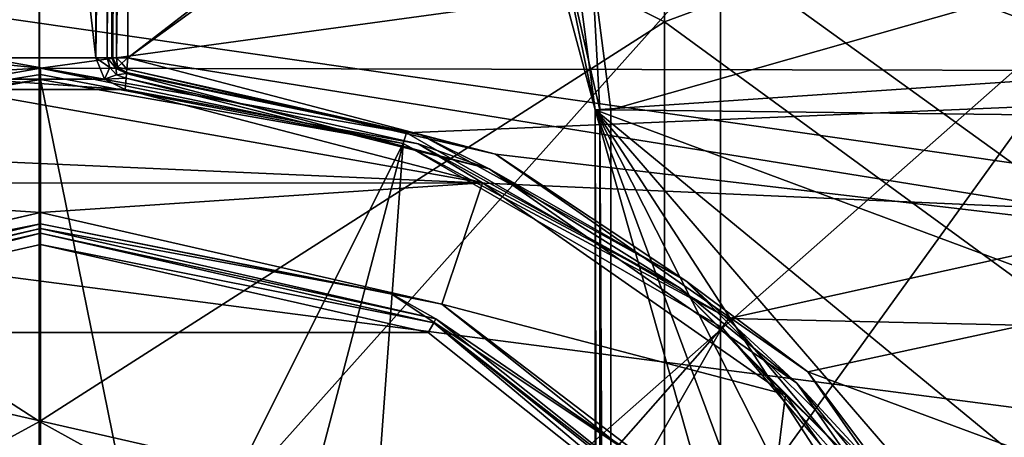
# Model space of a CAD drawing. Extents: x -252 to 252, y -10 to 1339.
# Tile 577 of 656: x -110.13 to -103.92, y 1261.93 to 1264.57. Entities that reach past the tile are written whole.
import ezdxf

# ---------------------------------------------------------------- set-up
doc = ezdxf.new("R2010")
doc.units = 0
doc.header["$LTSCALE"] = 52.148148
for name, color, linetype in [('172', 7, 'CONTINUOUS'), ('175', 7, 'CONTINUOUS'), ('1904', 7, 'CONTINUOUS'), ('1916', 7, 'CONTINUOUS'), ('1917', 7, 'CONTINUOUS'), ('2777', 7, 'CONTINUOUS'), ('2778', 7, 'CONTINUOUS'), ('2783', 7, 'CONTINUOUS'), ('3860', 7, 'CONTINUOUS'), ('3866', 7, 'CONTINUOUS'), ('3871', 7, 'CONTINUOUS'), ('3873', 7, 'CONTINUOUS'), ('3898', 7, 'CONTINUOUS'), ('3899', 7, 'CONTINUOUS'), ('570', 7, 'CONTINUOUS'), ('574', 7, 'CONTINUOUS'), ('596', 7, 'CONTINUOUS'), ('597', 7, 'CONTINUOUS'), ('598', 7, 'CONTINUOUS'), ('600', 7, 'CONTINUOUS'), ('643', 7, 'CONTINUOUS'), ('650', 7, 'CONTINUOUS'), ('660', 7, 'CONTINUOUS'), ('661', 7, 'CONTINUOUS'), ('662', 7, 'CONTINUOUS'), ('685', 7, 'CONTINUOUS'), ('686', 7, 'CONTINUOUS'), ('687', 7, 'CONTINUOUS'), ('751', 7, 'CONTINUOUS'), ('752', 7, 'CONTINUOUS'), ('753', 7, 'CONTINUOUS'), ('754', 7, 'CONTINUOUS')]:
    doc.layers.add(name, color=color, linetype=linetype)

msp = doc.modelspace()

# ---------------------------------------------------------------- linework, layer by layer
at = {"layer": '172', "color": 7, "linetype": 'CONTINUOUS'}
for points in [[(-101.537, 1266.4324, 15.7058), (-105.7088, 1264.9937, 17.0673), (-101.537, 1261.9824, 16.3192), (-101.537, 1266.4324, 15.7058)], [(-110.0084, 1260.1796, 17.9291), (-110.0084, 1265.5089, 17.3627), (-114.3079, 1264.9912, 17.0647), (-110.0084, 1260.1796, 17.9291)], [(-110.0084, 1260.1796, 17.9291), (-105.7088, 1264.9937, 17.0673), (-110.0084, 1265.5089, 17.3627), (-110.0084, 1260.1796, 17.9291)], [(-114.3079, 1260.0066, 17.5635), (-110.0084, 1260.1796, 17.9291), (-114.3079, 1264.9912, 17.0647), (-114.3079, 1260.0066, 17.5635)], [(-105.7088, 1260.0064, 17.5664), (-105.7088, 1264.9937, 17.0673), (-110.0084, 1260.1796, 17.9291), (-105.7088, 1260.0064, 17.5664)], [(-105.7088, 1264.9937, 17.0673), (-105.7088, 1260.0064, 17.5664), (-101.537, 1261.9824, 16.3192), (-105.7088, 1264.9937, 17.0673)], [(-101.537, 1261.9824, 16.3192), (-105.7088, 1260.0064, 17.5664), (-101.537, 1257.4951, 16.524), (-101.537, 1261.9824, 16.3192)]]:
    msp.add_3dface(points, dxfattribs=at)
at = {"layer": '175', "color": 7, "linetype": 'CONTINUOUS'}
for points in [[(-106.0631, 1269.195, 15.2682), (-106.0631, 1264.5548, 16.1677), (-110.0075, 1266.5253, 16.1727), (-106.0631, 1269.195, 15.2682)], [(-106.0631, 1264.5548, 16.1677), (-106.0631, 1269.195, 15.2682), (-102.2257, 1265.9714, 14.958), (-106.0631, 1264.5548, 16.1677)], [(-110.0075, 1266.5253, 16.1727), (-110.0075, 1262.0316, 16.7927), (-113.9518, 1264.579, 16.1617), (-110.0075, 1266.5253, 16.1727)], [(-110.0075, 1266.5253, 16.1727), (-106.0631, 1264.5548, 16.1677), (-110.0075, 1262.0316, 16.7927), (-110.0075, 1266.5253, 16.1727)], [(-102.2257, 1261.7514, 15.5187), (-106.0631, 1264.5548, 16.1677), (-102.2257, 1265.9714, 14.958), (-102.2257, 1261.7514, 15.5187)], [(-113.9518, 1264.579, 16.1617), (-110.0075, 1262.0316, 16.7927), (-113.9518, 1259.8751, 16.6152), (-113.9518, 1264.579, 16.1617)], [(-106.0631, 1264.5548, 16.1677), (-106.0631, 1259.8498, 16.6189), (-110.0075, 1262.0316, 16.7927), (-106.0631, 1264.5548, 16.1677)], [(-106.0631, 1259.8498, 16.6189), (-106.0631, 1264.5548, 16.1677), (-102.2257, 1261.7514, 15.5187), (-106.0631, 1259.8498, 16.6189)], [(-110.0075, 1262.0316, 16.7927), (-110.0075, 1257.5, 17), (-113.9518, 1259.8751, 16.6152), (-110.0075, 1262.0316, 16.7927)], [(-110.0075, 1262.0316, 16.7927), (-106.0631, 1259.8498, 16.6189), (-110.0075, 1257.5, 17), (-110.0075, 1262.0316, 16.7927)]]:
    msp.add_3dface(points, dxfattribs=at)
at = {"layer": '1904', "color": 7, "linetype": 'CONTINUOUS'}
for points in [[(-106.4, 1264, -64.5), (-100.788, 1265.5971, -64.5), (-106.5212, 1264.9255, -64.5), (-106.4, 1264, -64.5)], [(-100.2346, 1263.9247, -64.5), (-100.788, 1265.5971, -64.5), (-106.4, 1264, -64.5), (-100.2346, 1263.9247, -64.5)], [(-106.4, 1251, -64.5), (-100.2346, 1263.9247, -64.5), (-106.4, 1264, -64.5), (-106.4, 1251, -64.5)], [(-99.7425, 1261.8805, -64.5), (-100.2346, 1263.9247, -64.5), (-106.4, 1251, -64.5), (-99.7425, 1261.8805, -64.5)]]:
    msp.add_3dface(points, dxfattribs=at)
at = {"layer": '1916', "color": 7, "linetype": 'CONTINUOUS'}
for points in [[(-106.6193, 1264.9059, -64.6), (-106.9689, 1265.75, -64.6), (-106.5, 1264, -68.3), (-106.6193, 1264.9059, -64.6)], [(-106.5, 1264, -68.3), (-106.9689, 1265.75, -64.6), (-106.9688, 1265.7495, -68.3), (-106.5, 1264, -68.3)], [(-106.5, 1264, -64.6), (-106.6193, 1264.9059, -64.6), (-106.5, 1264, -68.3), (-106.5, 1264, -64.6)]]:
    msp.add_3dface(points, dxfattribs=at)
at = {"layer": '1917', "color": 7, "linetype": 'CONTINUOUS'}
for points in [[(-106.5, 1264, -64.6), (-106.5, 1264, -68.3), (-106.5, 1251, -68.3), (-106.5, 1264, -64.6)], [(-106.5, 1251, -64.6), (-106.5, 1264, -64.6), (-106.5, 1251, -68.3), (-106.5, 1251, -64.6)]]:
    msp.add_3dface(points, dxfattribs=at)
at = {"layer": '2777', "color": 7, "linetype": 'CONTINUOUS'}
for points in [[(-106.5, 1264, -64.6), (-106.4707, 1251, -64.5293), (-106.4707, 1264, -64.5293), (-106.5, 1264, -64.6)], [(-106.5, 1264, -64.6), (-106.5, 1251, -64.6), (-106.4707, 1251, -64.5293), (-106.5, 1264, -64.6)], [(-106.4707, 1251, -64.5293), (-106.4, 1251, -64.5), (-106.4707, 1264, -64.5293), (-106.4707, 1251, -64.5293)], [(-106.4, 1251, -64.5), (-106.4, 1264, -64.5), (-106.4707, 1264, -64.5293), (-106.4, 1251, -64.5)]]:
    msp.add_3dface(points, dxfattribs=at)
at = {"layer": '2778', "color": 7, "linetype": 'CONTINUOUS'}
for points in [[(-106.5, 1264, -64.6), (-106.4707, 1264, -64.5293), (-106.8202, 1265.5313, -64.5293), (-106.5, 1264, -64.6)], [(-106.6193, 1264.9059, -64.6), (-106.5, 1264, -64.6), (-106.8202, 1265.5313, -64.5293), (-106.6193, 1264.9059, -64.6)], [(-106.4707, 1264, -64.5293), (-106.5212, 1264.9255, -64.5), (-106.8202, 1265.5313, -64.5293), (-106.4707, 1264, -64.5293)], [(-106.4, 1264, -64.5), (-106.5212, 1264.9255, -64.5), (-106.4707, 1264, -64.5293), (-106.4, 1264, -64.5)]]:
    msp.add_3dface(points, dxfattribs=at)
at = {"layer": '2783', "color": 7, "linetype": 'CONTINUOUS'}
for points in [[(-106.5, 1264, -68.3), (-106.9688, 1265.7495, -68.3), (-102.9176, 1264.2403, -68.3), (-106.5, 1264, -68.3)], [(-102.9176, 1264.2403, -68.3), (-106.9688, 1265.7495, -68.3), (-103.3772, 1265.6965, -68.3), (-102.9176, 1264.2403, -68.3)], [(-102.5125, 1262.5161, -68.3), (-106.5, 1264, -68.3), (-102.9176, 1264.2403, -68.3), (-102.5125, 1262.5161, -68.3)], [(-106.5, 1251, -68.3), (-106.5, 1264, -68.3), (-102.8421, 1251.0399, -68.3), (-106.5, 1251, -68.3)], [(-102.8421, 1251.0399, -68.3), (-106.5, 1264, -68.3), (-102.4187, 1252.992, -68.3), (-102.8421, 1251.0399, -68.3)], [(-102.1989, 1260.4565, -68.3), (-106.5, 1264, -68.3), (-102.5125, 1262.5161, -68.3), (-102.1989, 1260.4565, -68.3)], [(-102.0709, 1258.8568, -68.3), (-106.5, 1264, -68.3), (-102.1989, 1260.4565, -68.3), (-102.0709, 1258.8568, -68.3)], [(-102.0401, 1257.1138, -68.3), (-106.5, 1264, -68.3), (-102.0709, 1258.8568, -68.3), (-102.0401, 1257.1138, -68.3)], [(-102.1219, 1255.3588, -68.3), (-106.5, 1264, -68.3), (-102.0401, 1257.1138, -68.3), (-102.1219, 1255.3588, -68.3)], [(-102.4187, 1252.992, -68.3), (-106.5, 1264, -68.3), (-102.1219, 1255.3588, -68.3), (-102.4187, 1252.992, -68.3)]]:
    msp.add_3dface(points, dxfattribs=at)
at = {"layer": '3860', "color": 7, "linetype": 'CONTINUOUS'}
for points in [[(-99.078, 1265.7558, 13.5), (-121.0442, 1265.3872, 13.5), (-110, 1264.2614, 13.5), (-99.078, 1265.7558, 13.5)], [(-98.6172, 1264.2369, 13.5), (-99.078, 1265.7558, 13.5), (-110, 1264.2614, 13.5), (-98.6172, 1264.2369, 13.5)], [(-121.0442, 1265.3872, 13.5), (-121.5393, 1263.6172, 13.5), (-110, 1264.2614, 13.5), (-121.0442, 1265.3872, 13.5)], [(-110, 1264.2614, 13.5), (-121.5393, 1263.6172, 13.5), (-112.3099, 1263.8546, 13.5), (-110, 1264.2614, 13.5)], [(-107.6902, 1263.8546, 13.5), (-98.6172, 1264.2369, 13.5), (-110, 1264.2614, 13.5), (-107.6902, 1263.8546, 13.5)], [(-105.6558, 1262.6811, 13.5), (-98.6172, 1264.2369, 13.5), (-107.6902, 1263.8546, 13.5), (-105.6558, 1262.6811, 13.5)], [(-98.222, 1262.511, 13.5), (-98.6172, 1264.2369, 13.5), (-105.6558, 1262.6811, 13.5), (-98.222, 1262.511, 13.5)], [(-104.1453, 1260.8821, 13.5), (-98.222, 1262.511, 13.5), (-105.6558, 1262.6811, 13.5), (-104.1453, 1260.8821, 13.5)], [(-97.9197, 1260.5196, 13.5), (-98.222, 1262.511, 13.5), (-104.1453, 1260.8821, 13.5), (-97.9197, 1260.5196, 13.5)]]:
    msp.add_3dface(points, dxfattribs=at)
at = {"layer": '3866', "color": 7, "linetype": 'CONTINUOUS'}
for points in [[(-118.6636, 1264.0429, 8), (-118.0448, 1265.7034, 8), (-101.1085, 1263.2669, 8), (-118.6636, 1264.0429, 8)], [(-101.1085, 1263.2669, 8), (-118.0448, 1265.7034, 8), (-101.9637, 1265.7295, 8), (-101.1085, 1263.2669, 8)], [(-119.388, 1260.917, 8), (-118.6636, 1264.0429, 8), (-100.749, 1261.7149, 8), (-119.388, 1260.917, 8)], [(-100.749, 1261.7149, 8), (-118.6636, 1264.0429, 8), (-101.1085, 1263.2669, 8), (-100.749, 1261.7149, 8)]]:
    msp.add_3dface(points, dxfattribs=at)
at = {"layer": '3871', "color": 7, "linetype": 'CONTINUOUS'}
for points in [[(-109.2814, 1260.6483, 10.0093), (-110, 1264.1907, 13.4707), (-110, 1260.7293, 10.0093), (-109.2814, 1260.6483, 10.0093)], [(-107.7116, 1263.7872, 13.4707), (-110, 1264.1907, 13.4707), (-109.2814, 1260.6483, 10.0093), (-107.7116, 1263.7872, 13.4707)], [(-108.5989, 1260.4095, 10.0093), (-107.7116, 1263.7872, 13.4707), (-109.2814, 1260.6483, 10.0093), (-108.5989, 1260.4095, 10.0093)], [(-107.9866, 1260.0248, 10.0093), (-107.7116, 1263.7872, 13.4707), (-108.5989, 1260.4095, 10.0093), (-107.9866, 1260.0248, 10.0093)], [(-105.6993, 1262.6254, 13.4707), (-107.7116, 1263.7872, 13.4707), (-107.9866, 1260.0248, 10.0093), (-105.6993, 1262.6254, 13.4707)], [(-107.4752, 1259.5134, 10.0093), (-105.6993, 1262.6254, 13.4707), (-107.9866, 1260.0248, 10.0093), (-107.4752, 1259.5134, 10.0093)], [(-104.2057, 1260.8454, 13.4707), (-105.6993, 1262.6254, 13.4707), (-107.4752, 1259.5134, 10.0093), (-104.2057, 1260.8454, 13.4707)]]:
    msp.add_3dface(points, dxfattribs=at)
at = {"layer": '3873', "color": 7, "linetype": 'CONTINUOUS'}
for points in [[(-110, 1260.7293, 10.0093), (-110, 1264.1907, 13.4707), (-112.2884, 1263.7872, 13.4707), (-110, 1260.7293, 10.0093)], [(-110, 1260.7293, 10.0093), (-112.2884, 1263.7872, 13.4707), (-110.7186, 1260.6483, 10.0093), (-110, 1260.7293, 10.0093)]]:
    msp.add_3dface(points, dxfattribs=at)
at = {"layer": '3898', "color": 7, "linetype": 'CONTINUOUS'}
for points in [[(-107.6902, 1263.8546, 13.5), (-110, 1264.2614, 13.5), (-107.7116, 1263.7872, 13.4707), (-107.6902, 1263.8546, 13.5)], [(-107.7116, 1263.7872, 13.4707), (-110, 1264.2614, 13.5), (-110, 1264.2232, 13.4924), (-107.7116, 1263.7872, 13.4707)], [(-110, 1264.1907, 13.4707), (-107.7116, 1263.7872, 13.4707), (-110, 1264.2232, 13.4924), (-110, 1264.1907, 13.4707)], [(-105.6558, 1262.6811, 13.5), (-107.6902, 1263.8546, 13.5), (-107.7116, 1263.7872, 13.4707), (-105.6558, 1262.6811, 13.5)], [(-105.6558, 1262.6811, 13.5), (-107.7116, 1263.7872, 13.4707), (-105.6993, 1262.6254, 13.4707), (-105.6558, 1262.6811, 13.5)], [(-104.1453, 1260.8821, 13.5), (-105.6558, 1262.6811, 13.5), (-105.6993, 1262.6254, 13.4707), (-104.1453, 1260.8821, 13.5)], [(-104.1453, 1260.8821, 13.5), (-105.6993, 1262.6254, 13.4707), (-104.2057, 1260.8454, 13.4707), (-104.1453, 1260.8821, 13.5)]]:
    msp.add_3dface(points, dxfattribs=at)
at = {"layer": '3899', "color": 7, "linetype": 'CONTINUOUS'}
for points in [[(-110, 1264.2614, 13.5), (-112.3099, 1263.8546, 13.5), (-110, 1264.2232, 13.4924), (-110, 1264.2614, 13.5)], [(-112.3099, 1263.8546, 13.5), (-110, 1264.1907, 13.4707), (-110, 1264.2232, 13.4924), (-112.3099, 1263.8546, 13.5)], [(-110, 1264.1907, 13.4707), (-112.3099, 1263.8546, 13.5), (-112.2884, 1263.7872, 13.4707), (-110, 1264.1907, 13.4707)]]:
    msp.add_3dface(points, dxfattribs=at)
at = {"layer": '570', "color": 7, "linetype": 'CONTINUOUS'}
for points in [[(-103.0674, 1264.9451, 0.5), (-116.9326, 1264.9451, 0.5), (-108.4539, 1260.1868, 0.5), (-103.0674, 1264.9451, 0.5)], [(-110, 1260.6, 0.5), (-116.9326, 1264.9451, 0.5), (-111.5459, 1260.1869, 0.5), (-110, 1260.6, 0.5)], [(-116.9326, 1264.9451, 0.5), (-110, 1260.6, 0.5), (-108.4539, 1260.1868, 0.5), (-116.9326, 1264.9451, 0.5)], [(-107.3163, 1259.0513, 0.5), (-103.0674, 1264.9451, 0.5), (-108.4539, 1260.1868, 0.5), (-107.3163, 1259.0513, 0.5)], [(-103.0674, 1250.0549, 0.5), (-103.0674, 1264.9451, 0.5), (-107.3163, 1259.0513, 0.5), (-103.0674, 1250.0549, 0.5)]]:
    msp.add_3dface(points, dxfattribs=at)
at = {"layer": '574', "color": 7, "linetype": 'CONTINUOUS'}
for points in [[(-109.45, 1264.3279, -11), (-109.45, 1270.4, -11), (-106.0415, 1266.9586, -11), (-109.45, 1264.3279, -11)], [(-105.9, 1266.9, -11), (-109.45, 1264.3279, -11), (-106.0415, 1266.9586, -11), (-105.9, 1266.9, -11)], [(-101.734, 1263.0844, -11), (-109.45, 1264.3279, -11), (-105.9, 1266.9, -11), (-101.734, 1263.0844, -11)], [(-103.0148, 1266.9, -11), (-101.734, 1263.0844, -11), (-105.9, 1266.9, -11), (-103.0148, 1266.9, -11)], [(-107.128, 1263.7188, -11), (-109.45, 1264.3279, -11), (-101.734, 1263.0844, -11), (-107.128, 1263.7188, -11)], [(-105.1568, 1262.3442, -11), (-107.128, 1263.7188, -11), (-101.734, 1263.0844, -11), (-105.1568, 1262.3442, -11)], [(-112.446, 1262.593, -11), (-110, 1263.15, -11), (-107.5541, 1262.593, -11), (-112.446, 1262.593, -11)], [(-101.3366, 1260.9291, -11), (-105.1568, 1262.3442, -11), (-101.734, 1263.0844, -11), (-101.3366, 1260.9291, -11)], [(-114.4152, 1261.0251, -11), (-112.446, 1262.593, -11), (-105.5848, 1261.0251, -11), (-114.4152, 1261.0251, -11)], [(-105.5848, 1261.0251, -11), (-112.446, 1262.593, -11), (-107.5541, 1262.593, -11), (-105.5848, 1261.0251, -11)], [(-103.7818, 1260.3734, -11), (-105.1568, 1262.3442, -11), (-101.3366, 1260.9291, -11), (-103.7818, 1260.3734, -11)]]:
    msp.add_3dface(points, dxfattribs=at)
at = {"layer": '596', "color": 7, "linetype": 'CONTINUOUS'}
for points in [[(-109.65, 1270.4, -15), (-109.65, 1264.3279, -15), (-110.35, 1270.4, -15), (-109.65, 1270.4, -15)], [(-110.35, 1270.4, -15), (-109.65, 1264.3279, -15), (-110.35, 1264.3279, -15), (-110.35, 1270.4, -15)], [(-110.35, 1264.3279, -15), (-109.5968, 1264.192, -15), (-110.4029, 1264.1924, -15), (-110.35, 1264.3279, -15)], [(-109.65, 1264.3279, -15), (-109.5968, 1264.192, -15), (-110.35, 1264.3279, -15), (-109.65, 1264.3279, -15)], [(-110.4029, 1264.1924, -15), (-109.4661, 1264.1285, -15), (-110.5339, 1264.1285, -15), (-110.4029, 1264.1924, -15)], [(-109.5968, 1264.192, -15), (-109.4661, 1264.1285, -15), (-110.4029, 1264.1924, -15), (-109.5968, 1264.192, -15)], [(-110.5339, 1264.1285, -15), (-107.2118, 1263.5373, -15), (-112.7882, 1263.5372, -15), (-110.5339, 1264.1285, -15)], [(-109.4661, 1264.1285, -15), (-107.2118, 1263.5373, -15), (-110.5339, 1264.1285, -15), (-109.4661, 1264.1285, -15)], [(-112.7882, 1263.5372, -15), (-107.2118, 1263.5373, -15), (-110, 1263.35, -15), (-112.7882, 1263.5372, -15)], [(-112.7882, 1263.5372, -15), (-110, 1263.35, -15), (-112.5334, 1262.7729, -15), (-112.7882, 1263.5372, -15)], [(-110, 1263.35, -15), (-107.2118, 1263.5373, -15), (-107.4667, 1262.7729, -15), (-110, 1263.35, -15)], [(-107.2118, 1263.5373, -15), (-105.2982, 1262.2027, -15), (-107.4667, 1262.7729, -15), (-107.2118, 1263.5373, -15)], [(-107.4667, 1262.7729, -15), (-105.2982, 1262.2027, -15), (-105.4282, 1261.1494, -15), (-107.4667, 1262.7729, -15)], [(-105.2982, 1262.2027, -15), (-103.9633, 1260.2894, -15), (-105.4282, 1261.1494, -15), (-105.2982, 1262.2027, -15)]]:
    msp.add_3dface(points, dxfattribs=at)
at = {"layer": '597', "color": 7, "linetype": 'CONTINUOUS'}
for points in [[(-110, 1263.25, -14.9), (-107.5052, 1262.6806, -14.9), (-110, 1263.25, -11.1), (-110, 1263.25, -14.9)], [(-110, 1263.25, -11.1), (-107.5052, 1262.6806, -14.9), (-107.5052, 1262.6806, -11.1), (-110, 1263.25, -11.1)], [(-107.5052, 1262.6806, -11.1), (-105.5045, 1261.0851, -14.9), (-105.5045, 1261.0851, -11.1), (-107.5052, 1262.6806, -11.1)], [(-107.5052, 1262.6806, -14.9), (-105.5045, 1261.0851, -14.9), (-107.5052, 1262.6806, -11.1), (-107.5052, 1262.6806, -14.9)]]:
    msp.add_3dface(points, dxfattribs=at)
at = {"layer": '598', "color": 7, "linetype": 'CONTINUOUS'}
for points in [[(-110, 1263.25, -14.9), (-110, 1263.25, -11.1), (-112.4948, 1262.6806, -11.1), (-110, 1263.25, -14.9)], [(-112.4948, 1262.6806, -14.9), (-110, 1263.25, -14.9), (-112.4948, 1262.6806, -11.1), (-112.4948, 1262.6806, -14.9)]]:
    msp.add_3dface(points, dxfattribs=at)
at = {"layer": '600', "color": 7, "linetype": 'CONTINUOUS'}
for points in [[(-109.458, 1264.2282, -14.9), (-109.458, 1264.2282, -11.1), (-107.1684, 1263.6274, -11.1), (-109.458, 1264.2282, -14.9)], [(-107.1684, 1263.6274, -14.9), (-109.458, 1264.2282, -14.9), (-107.1684, 1263.6274, -11.1), (-107.1684, 1263.6274, -14.9)], [(-105.227, 1262.273, -14.9), (-107.1684, 1263.6274, -14.9), (-105.227, 1262.273, -11.1), (-105.227, 1262.273, -14.9)], [(-105.227, 1262.273, -11.1), (-107.1684, 1263.6274, -14.9), (-107.1684, 1263.6274, -11.1), (-105.227, 1262.273, -11.1)], [(-103.8726, 1260.3316, -14.9), (-105.227, 1262.273, -14.9), (-103.8726, 1260.3316, -11.1), (-103.8726, 1260.3316, -14.9)], [(-103.8726, 1260.3316, -11.1), (-105.227, 1262.273, -14.9), (-105.227, 1262.273, -11.1), (-103.8726, 1260.3316, -11.1)]]:
    msp.add_3dface(points, dxfattribs=at)
at = {"layer": '643', "color": 7, "linetype": 'CONTINUOUS'}
for points in [[(-109.55, 1264.3279, -11.1), (-109.55, 1270.4, -14.9), (-109.55, 1270.4, -11.1), (-109.55, 1264.3279, -11.1)], [(-109.55, 1264.3279, -14.9), (-109.55, 1270.4, -14.9), (-109.55, 1264.3279, -11.1), (-109.55, 1264.3279, -14.9)]]:
    msp.add_3dface(points, dxfattribs=at)
at = {"layer": '650', "color": 7, "linetype": 'CONTINUOUS'}
for points in [[(-109.55, 1264.3279, -14.9), (-109.55, 1264.3279, -11.1), (-109.5235, 1264.2601, -11.1), (-109.55, 1264.3279, -14.9)], [(-109.5235, 1264.2601, -14.9), (-109.55, 1264.3279, -14.9), (-109.5235, 1264.2601, -11.1), (-109.5235, 1264.2601, -14.9)], [(-109.458, 1264.2282, -11.1), (-109.458, 1264.2282, -14.9), (-109.5235, 1264.2601, -14.9), (-109.458, 1264.2282, -11.1)], [(-109.458, 1264.2282, -11.1), (-109.5235, 1264.2601, -14.9), (-109.5235, 1264.2601, -11.1), (-109.458, 1264.2282, -11.1)]]:
    msp.add_3dface(points, dxfattribs=at)
at = {"layer": '660', "color": 7, "linetype": 'CONTINUOUS'}
for points in [[(-109.5793, 1264.3279, -14.9707), (-109.65, 1264.3279, -15), (-109.5793, 1270.4, -14.9707), (-109.5793, 1264.3279, -14.9707)], [(-109.65, 1264.3279, -15), (-109.65, 1270.4, -15), (-109.5793, 1270.4, -14.9707), (-109.65, 1264.3279, -15)], [(-109.55, 1270.4, -14.9), (-109.55, 1264.3279, -14.9), (-109.5793, 1264.3279, -14.9707), (-109.55, 1270.4, -14.9)], [(-109.55, 1270.4, -14.9), (-109.5793, 1264.3279, -14.9707), (-109.5793, 1270.4, -14.9707), (-109.55, 1270.4, -14.9)]]:
    msp.add_3dface(points, dxfattribs=at)
at = {"layer": '661', "color": 7, "linetype": 'CONTINUOUS'}
for points in [[(-109.65, 1264.3279, -15), (-109.5793, 1264.3279, -14.9707), (-109.5637, 1264.2663, -14.9707), (-109.65, 1264.3279, -15)], [(-109.5968, 1264.192, -15), (-109.65, 1264.3279, -15), (-109.5637, 1264.2663, -14.9707), (-109.5968, 1264.192, -15)], [(-109.55, 1264.3279, -14.9), (-109.5235, 1264.2601, -14.9), (-109.5793, 1264.3279, -14.9707), (-109.55, 1264.3279, -14.9)], [(-109.5793, 1264.3279, -14.9707), (-109.5235, 1264.2601, -14.9), (-109.5637, 1264.2663, -14.9707), (-109.5793, 1264.3279, -14.9707)], [(-109.5205, 1264.2195, -14.9707), (-109.5968, 1264.192, -15), (-109.5637, 1264.2663, -14.9707), (-109.5205, 1264.2195, -14.9707)], [(-109.4604, 1264.199, -14.9707), (-109.5968, 1264.192, -15), (-109.5205, 1264.2195, -14.9707), (-109.4604, 1264.199, -14.9707)], [(-109.5235, 1264.2601, -14.9), (-109.5205, 1264.2195, -14.9707), (-109.5637, 1264.2663, -14.9707), (-109.5235, 1264.2601, -14.9)], [(-109.5235, 1264.2601, -14.9), (-109.458, 1264.2282, -14.9), (-109.5205, 1264.2195, -14.9707), (-109.5235, 1264.2601, -14.9)], [(-109.458, 1264.2282, -14.9), (-109.4604, 1264.199, -14.9707), (-109.5205, 1264.2195, -14.9707), (-109.458, 1264.2282, -14.9)], [(-109.4661, 1264.1285, -15), (-109.5968, 1264.192, -15), (-109.4604, 1264.199, -14.9707), (-109.4661, 1264.1285, -15)]]:
    msp.add_3dface(points, dxfattribs=at)
at = {"layer": '662', "color": 7, "linetype": 'CONTINUOUS'}
for points in [[(-109.458, 1264.2282, -14.9), (-107.1684, 1263.6274, -14.9), (-109.4604, 1264.199, -14.9707), (-109.458, 1264.2282, -14.9)], [(-109.4661, 1264.1285, -15), (-109.4604, 1264.199, -14.9707), (-107.6175, 1263.7842, -14.9707), (-109.4661, 1264.1285, -15)], [(-109.4604, 1264.199, -14.9707), (-107.1684, 1263.6274, -14.9), (-107.6175, 1263.7842, -14.9707), (-109.4604, 1264.199, -14.9707)], [(-107.2118, 1263.5373, -15), (-109.4661, 1264.1285, -15), (-107.6175, 1263.7842, -14.9707), (-107.2118, 1263.5373, -15)], [(-105.9628, 1262.873, -14.9707), (-107.2118, 1263.5373, -15), (-107.6175, 1263.7842, -14.9707), (-105.9628, 1262.873, -14.9707)], [(-107.1684, 1263.6274, -14.9), (-105.9628, 1262.873, -14.9707), (-107.6175, 1263.7842, -14.9707), (-107.1684, 1263.6274, -14.9)], [(-107.1684, 1263.6274, -14.9), (-105.227, 1262.273, -14.9), (-105.9628, 1262.873, -14.9707), (-107.1684, 1263.6274, -14.9)], [(-105.2982, 1262.2027, -15), (-107.2118, 1263.5373, -15), (-105.9628, 1262.873, -14.9707), (-105.2982, 1262.2027, -15)], [(-104.627, 1261.5372, -14.9707), (-105.2982, 1262.2027, -15), (-105.9628, 1262.873, -14.9707), (-104.627, 1261.5372, -14.9707)], [(-105.227, 1262.273, -14.9), (-104.627, 1261.5372, -14.9707), (-105.9628, 1262.873, -14.9707), (-105.227, 1262.273, -14.9)], [(-105.227, 1262.273, -14.9), (-103.8726, 1260.3316, -14.9), (-104.627, 1261.5372, -14.9707), (-105.227, 1262.273, -14.9)], [(-103.9633, 1260.2894, -15), (-105.2982, 1262.2027, -15), (-104.627, 1261.5372, -14.9707), (-103.9633, 1260.2894, -15)]]:
    msp.add_3dface(points, dxfattribs=at)
at = {"layer": '685', "color": 7, "linetype": 'CONTINUOUS'}
for points in [[(-109.55, 1264.3279, -11.1), (-109.55, 1270.4, -11.1), (-109.5207, 1270.4, -11.0293), (-109.55, 1264.3279, -11.1)], [(-109.5428, 1264.3279, -11.0626), (-109.55, 1264.3279, -11.1), (-109.5207, 1270.4, -11.0293), (-109.5428, 1264.3279, -11.0626)], [(-109.5214, 1264.3279, -11.03), (-109.5428, 1264.3279, -11.0626), (-109.5207, 1270.4, -11.0293), (-109.5214, 1264.3279, -11.03)], [(-109.45, 1270.4, -11), (-109.5214, 1264.3279, -11.03), (-109.5207, 1270.4, -11.0293), (-109.45, 1270.4, -11)], [(-109.45, 1270.4, -11), (-109.45, 1264.3279, -11), (-109.5214, 1264.3279, -11.03), (-109.45, 1270.4, -11)]]:
    msp.add_3dface(points, dxfattribs=at)
at = {"layer": '686', "color": 7, "linetype": 'CONTINUOUS'}
for points in [[(-109.5235, 1264.2601, -11.1), (-109.55, 1264.3279, -11.1), (-109.5428, 1264.3279, -11.0626), (-109.5235, 1264.2601, -11.1)], [(-109.5235, 1264.2601, -11.1), (-109.5428, 1264.3279, -11.0626), (-109.5136, 1264.2692, -11.05), (-109.5235, 1264.2601, -11.1)], [(-109.5428, 1264.3279, -11.0626), (-109.5214, 1264.3279, -11.03), (-109.5136, 1264.2692, -11.05), (-109.5428, 1264.3279, -11.0626)], [(-109.458, 1264.2282, -11.1), (-109.5235, 1264.2601, -11.1), (-109.5136, 1264.2692, -11.05), (-109.458, 1264.2282, -11.1)], [(-109.5214, 1264.3279, -11.03), (-109.45, 1264.3279, -11), (-109.4867, 1264.294, -11.0134), (-109.5214, 1264.3279, -11.03)], [(-109.5136, 1264.2692, -11.05), (-109.5214, 1264.3279, -11.03), (-109.4867, 1264.294, -11.0134), (-109.5136, 1264.2692, -11.05)], [(-109.5136, 1264.2692, -11.05), (-109.4867, 1264.294, -11.0134), (-109.4557, 1264.2568, -11.0299), (-109.5136, 1264.2692, -11.05)], [(-109.4574, 1264.2354, -11.0626), (-109.5136, 1264.2692, -11.05), (-109.4557, 1264.2568, -11.0299), (-109.4574, 1264.2354, -11.0626)], [(-109.458, 1264.2282, -11.1), (-109.5136, 1264.2692, -11.05), (-109.4574, 1264.2354, -11.0626), (-109.458, 1264.2282, -11.1)], [(-109.4867, 1264.294, -11.0134), (-109.45, 1264.3279, -11), (-109.4557, 1264.2568, -11.0299), (-109.4867, 1264.294, -11.0134)]]:
    msp.add_3dface(points, dxfattribs=at)
at = {"layer": '687', "color": 7, "linetype": 'CONTINUOUS'}
for points in [[(-109.45, 1264.3279, -11), (-107.128, 1263.7188, -11), (-109.4557, 1264.2568, -11.0299), (-109.45, 1264.3279, -11)], [(-109.458, 1264.2282, -11.1), (-109.4574, 1264.2354, -11.0626), (-107.5967, 1263.839, -11.0293), (-109.458, 1264.2282, -11.1)], [(-107.1684, 1263.6274, -11.1), (-109.458, 1264.2282, -11.1), (-107.5967, 1263.839, -11.0293), (-107.1684, 1263.6274, -11.1)], [(-109.4574, 1264.2354, -11.0626), (-109.4557, 1264.2568, -11.0299), (-107.5967, 1263.839, -11.0293), (-109.4574, 1264.2354, -11.0626)], [(-109.4557, 1264.2568, -11.0299), (-107.128, 1263.7188, -11), (-107.5967, 1263.839, -11.0293), (-109.4557, 1264.2568, -11.0299)], [(-107.5967, 1263.839, -11.0293), (-107.128, 1263.7188, -11), (-105.9276, 1262.9198, -11.0293), (-107.5967, 1263.839, -11.0293)], [(-107.1684, 1263.6274, -11.1), (-107.5967, 1263.839, -11.0293), (-105.9276, 1262.9198, -11.0293), (-107.1684, 1263.6274, -11.1)], [(-107.128, 1263.7188, -11), (-105.1568, 1262.3442, -11), (-105.9276, 1262.9198, -11.0293), (-107.128, 1263.7188, -11)], [(-105.227, 1262.273, -11.1), (-107.1684, 1263.6274, -11.1), (-105.9276, 1262.9198, -11.0293), (-105.227, 1262.273, -11.1)], [(-105.227, 1262.273, -11.1), (-105.9276, 1262.9198, -11.0293), (-104.5802, 1261.5724, -11.0293), (-105.227, 1262.273, -11.1)], [(-105.9276, 1262.9198, -11.0293), (-105.1568, 1262.3442, -11), (-104.5802, 1261.5724, -11.0293), (-105.9276, 1262.9198, -11.0293)], [(-105.1568, 1262.3442, -11), (-103.7818, 1260.3734, -11), (-104.5802, 1261.5724, -11.0293), (-105.1568, 1262.3442, -11)], [(-103.8726, 1260.3316, -11.1), (-105.227, 1262.273, -11.1), (-104.5802, 1261.5724, -11.0293), (-103.8726, 1260.3316, -11.1)]]:
    msp.add_3dface(points, dxfattribs=at)
at = {"layer": '751', "color": 7, "linetype": 'CONTINUOUS'}
for points in [[(-110, 1263.35, -15), (-107.4667, 1262.7729, -15), (-110, 1263.2793, -14.9707), (-110, 1263.35, -15)], [(-110, 1263.25, -14.9), (-110, 1263.2793, -14.9707), (-107.7884, 1262.8394, -14.9707), (-110, 1263.25, -14.9)], [(-110, 1263.2793, -14.9707), (-107.4667, 1262.7729, -15), (-107.7884, 1262.8394, -14.9707), (-110, 1263.2793, -14.9707)], [(-107.5052, 1262.6806, -14.9), (-110, 1263.25, -14.9), (-107.7884, 1262.8394, -14.9707), (-107.5052, 1262.6806, -14.9)], [(-107.5052, 1262.6806, -14.9), (-107.7884, 1262.8394, -14.9707), (-105.9134, 1261.5866, -14.9707), (-107.5052, 1262.6806, -14.9)], [(-107.7884, 1262.8394, -14.9707), (-107.4667, 1262.7729, -15), (-105.9134, 1261.5866, -14.9707), (-107.7884, 1262.8394, -14.9707)], [(-107.4667, 1262.7729, -15), (-105.4282, 1261.1494, -15), (-105.9134, 1261.5866, -14.9707), (-107.4667, 1262.7729, -15)], [(-105.5045, 1261.0851, -14.9), (-107.5052, 1262.6806, -14.9), (-105.9134, 1261.5866, -14.9707), (-105.5045, 1261.0851, -14.9)]]:
    msp.add_3dface(points, dxfattribs=at)
at = {"layer": '752', "color": 7, "linetype": 'CONTINUOUS'}
for points in [[(-112.5334, 1262.7729, -15), (-110, 1263.35, -15), (-112.2116, 1262.8394, -14.9707), (-112.5334, 1262.7729, -15)], [(-110, 1263.35, -15), (-110, 1263.2793, -14.9707), (-112.2116, 1262.8394, -14.9707), (-110, 1263.35, -15)], [(-110, 1263.2793, -14.9707), (-112.4948, 1262.6806, -14.9), (-112.2116, 1262.8394, -14.9707), (-110, 1263.2793, -14.9707)], [(-110, 1263.25, -14.9), (-112.4948, 1262.6806, -14.9), (-110, 1263.2793, -14.9707), (-110, 1263.25, -14.9)]]:
    msp.add_3dface(points, dxfattribs=at)
at = {"layer": '753', "color": 7, "linetype": 'CONTINUOUS'}
for points in [[(-110, 1263.25, -11.1), (-107.5052, 1262.6806, -11.1), (-110, 1263.2207, -11.0293), (-110, 1263.25, -11.1)], [(-107.5052, 1262.6806, -11.1), (-107.5179, 1262.6542, -11.0293), (-110, 1263.2207, -11.0293), (-107.5052, 1262.6806, -11.1)], [(-107.5179, 1262.6542, -11.0293), (-110, 1263.15, -11), (-110, 1263.2207, -11.0293), (-107.5179, 1262.6542, -11.0293)], [(-107.5541, 1262.593, -11), (-110, 1263.15, -11), (-107.5179, 1262.6542, -11.0293), (-107.5541, 1262.593, -11)], [(-105.5848, 1261.0251, -11), (-107.5541, 1262.593, -11), (-107.5179, 1262.6542, -11.0293), (-105.5848, 1261.0251, -11)], [(-107.5052, 1262.6806, -11.1), (-105.5045, 1261.0851, -11.1), (-107.5179, 1262.6542, -11.0293), (-107.5052, 1262.6806, -11.1)], [(-105.5274, 1261.0668, -11.0293), (-105.5848, 1261.0251, -11), (-107.5179, 1262.6542, -11.0293), (-105.5274, 1261.0668, -11.0293)], [(-105.5045, 1261.0851, -11.1), (-105.5274, 1261.0668, -11.0293), (-107.5179, 1262.6542, -11.0293), (-105.5045, 1261.0851, -11.1)]]:
    msp.add_3dface(points, dxfattribs=at)
at = {"layer": '754', "color": 7, "linetype": 'CONTINUOUS'}
for points in [[(-112.4948, 1262.6806, -11.1), (-110, 1263.25, -11.1), (-112.4821, 1262.6542, -11.0293), (-112.4948, 1262.6806, -11.1)], [(-110, 1263.25, -11.1), (-110, 1263.2207, -11.0293), (-112.4821, 1262.6542, -11.0293), (-110, 1263.25, -11.1)], [(-110, 1263.2207, -11.0293), (-112.446, 1262.593, -11), (-112.4821, 1262.6542, -11.0293), (-110, 1263.2207, -11.0293)], [(-110, 1263.15, -11), (-112.446, 1262.593, -11), (-110, 1263.2207, -11.0293), (-110, 1263.15, -11)]]:
    msp.add_3dface(points, dxfattribs=at)

doc.saveas('drawing.dxf')
